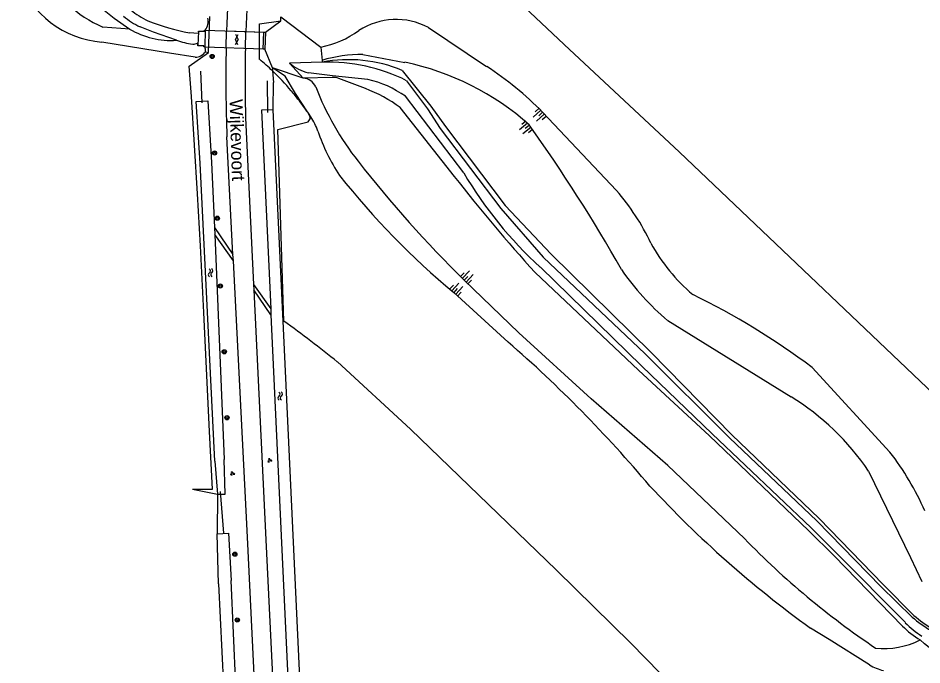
# Model space of a CAD drawing. Extents: x 124000 to 129000, y 395500 to 397503.
# Drawn here: x 125336.6 to 125509.3, y 396855 to 396978.6 of the extents above; entities that cross this region are included whole.
import ezdxf

# ---------------------------------------------------------------- set-up
doc = ezdxf.new("R2010")
doc.units = 0
for name, color, linetype in [('gg-afsc-draadraster', 7, 'Continuous'), ('gg-afsc-faunaraster', 7, 'Continuous'), ('gg-afsc-lijn faunaraster', 7, 'Continuous'), ('gg-anno-openbare ruimte label', 7, 'Continuous'), ('gg-knt-BGT kruinlijn', 7, 'Continuous'), ('gg-knt-bovenkant onderkant talud', 7, 'Continuous'), ('gg-knt-verharding', 7, 'Continuous'), ('gg-kntw-bovenkant insteek waterloop', 7, 'Continuous'), ('gg-kntw-waterlijn', 7, 'Continuous'), ('gg-kwrk-duiker nz buis', 7, 'Continuous'), ('gg-kwrk-duiker nz vlak', 7, 'Continuous'), ('gg-kwrk-uitstroombak niveau min 01', 7, 'Continuous'), ('gt-grn-groengrens', 7, 'Continuous'), ('gt-grn-vlakafsluiter', 7, 'Continuous'), ('gt-symb-boom', 7, 'Continuous'), ('gt-symb-gesloten verharding', 7, 'Continuous'), ('gt-symb-groenvak', 7, 'Continuous'), ('gt-symb-talud symbool', 7, 'Continuous'), ('gt-symb-watersymbool', 7, 'Continuous')]:
    doc.layers.add(name, color=color, linetype=linetype)

# ---------------------------------------------------------------- blocks, each defined once
blk = doc.blocks.new('gt0-GESVH1')
at = {"layer": 'gt-symb-gesloten verharding'}
for p, q in [((-0.99, -0.26), (0.01, 0.24)), ((0.01, -0.26), (-0.99, 0.24)), ((0.01, 0.24), (1.01, -0.26)), ((1.01, 0.24), (0.01, -0.26))]:
    blk.add_line(p, q, dxfattribs=at)
blk = doc.blocks.new('gt0-BOOM')
at = {"layer": 'gt-symb-boom'}
for radius in [0.4, 0.2]:
    blk.add_circle((0, 0), radius, dxfattribs=at)
blk = doc.blocks.new('gt0-TALUD_1')
at = {"layer": 'gt-symb-talud symbool'}
for p, q in [((-1, -1), (-1, 0)), ((-0.5, -2), (-0.5, 0)), ((0, -1), (0, 0)), ((0.5, -2), (0.5, 0)), ((1, -1), (1, 0))]:
    blk.add_line(p, q, dxfattribs=at)
blk = doc.blocks.new('gt0-WA')
at = {"layer": 'gt-symb-watersymbool'}
for centre, start, end in [((-0.32, 0.02), 28.0725, 151.9275), ((0.43, 0.42), 208.0725, 331.9275), ((-0.32, -0.43), 28.0725, 151.9275), ((0.43, -0.03), 208.0725, 331.9275)]:
    blk.add_arc(centre, 0.425, start, end, dxfattribs=at)
blk = doc.blocks.new('gt0-GRVAK')
at = {"layer": 'gt-symb-groenvak'}
for p, q in [((-0.11, 0.19), (-0.23, 0.24)), ((-0.18, 0.15), (0.09, 0.15)), ((-0.09, 0.21), (-0.16, 0.32)), ((-0.05, 0.21), (-0.05, 0.39)), ((0, 0.21), (0.06, 0.32)), ((0.01, 0.19), (0.13, 0.24)), ((0.26, -0.05), (0.2, 0.06)), ((0.3, -0.05), (0.3, 0.13)), ((0.35, -0.05), (0.41, 0.06)), ((-0.25, -0.23), (-0.36, -0.18)), ((-0.32, -0.26), (-0.05, -0.26)), ((-0.23, -0.21), (-0.29, -0.09)), ((-0.18, -0.2), (-0.18, -0.02)), ((-0.14, -0.21), (-0.07, -0.09)), ((-0.12, -0.23), (0, -0.18)), ((0.24, -0.07), (0.12, -0.02)), ((0.17, -0.11), (0.44, -0.11)), ((0.37, -0.07), (0.49, -0.02))]:
    blk.add_line(p, q, dxfattribs=at)

msp = doc.modelspace()

# ---------------------------------------------------------------- linework, layer by layer
at = {"layer": 'gg-afsc-draadraster'}
for points in [[(125800.2, 396625.44), (125797.26, 396628.53), (125769.36, 396655.93), (125741.48, 396683.47), (125715.91, 396708.64), (125685.95, 396738.41), (125658.03, 396765.99), (125628.03, 396795.38), (125601.95, 396820.37), (125578.03, 396843.17), (125569.36, 396851.38), (125541.32, 396878.37), (125519.46, 396899.19), (125463, 396953), (125440.97, 396973.55), (125410.48, 397002.29), (125396.4, 397015.12)], [(125397.61, 396912.89), (125411.57, 396900.04), (125439.49, 396873.11), (125453.69, 396859.12), (125467.73, 396844.8), (125481.8, 396830.9), (125489.28, 396823.89)]]:
    msp.add_lwpolyline(points, dxfattribs=at)
at = {"layer": 'gg-afsc-faunaraster'}
for p, q in [((125372.97, 396972.06), (125373.25, 396978.96)), ((125386.8, 396978.08), (125386.83, 396978.9))]:
    msp.add_line(p, q, dxfattribs=at)
for points in [[(125382.74, 396970.74), (125382.75, 396977.52), (125386.8, 396978.08)], [(125369.93, 396888.58), (125373.73, 396888.55), (125373.17, 396899.63), (125372.13, 396922.33), (125371.44, 396935.07), (125370.92, 396945.03), (125369.72, 396963.67), (125369.31, 396969.46), (125372.97, 396972.06)], [(125387.39, 396920.69), (125386.23, 396957.32), (125392.01, 396958.81)]]:
    msp.add_lwpolyline(points, dxfattribs=at)
for centre, radius, start, end in [((125350.25, 396931.9), 50.64, 46.3078, 50.0922), ((125350.5, 396932.23), 50.23, 40.3464, 46.2598), ((125347.34, 396929.61), 54.34, 39.0468, 40.2907), ((125350.53, 396932.28), 50.18, 34.9402, 38.9748), ((125389.75, 396959.13), 2.68, 35.859, 44.6137), ((125389.66, 396959.03), 2.81, 12.6438, 30.7425), ((125391.53, 396959.55), 0.878, 302.6764, 6.1355), ((125282.05, 396771.96), 182.25, 50.6504, 54.6914)]:
    msp.add_arc(centre, radius, start, end, dxfattribs=at)
at = {"layer": 'gg-afsc-lijn faunaraster'}
msp.add_arc((125389.91, 396959.2), 2.51, 30.2784, 36.6465, dxfattribs=at)
at = {"layer": 'gg-knt-BGT kruinlijn'}
for p, q in [((125415, 396976.82), (125426.14, 396969.4)), ((125392.08, 396960.47), (125391.92, 396960.7)), ((125392.54, 396959.77), (125392.08, 396960.47)), ((125436.82, 396960.64), (125450.96, 396945.66)), ((125430.23, 396916.71), (125419.86, 396926.17)), ((125488.33, 396911.83), (125503.21, 396895.68))]:
    msp.add_line(p, q, dxfattribs=at)
for points in [[(125370.44, 396971.15), (125365.53, 396971.94), (125352.6, 396974.02)], [(125391.92, 396960.7), (125389.59, 396964.24), (125387.65, 396967.54), (125385.19, 396969.1)], [(125499.28, 396854.98), (125491.61, 396859.85), (125488.03, 396862.04)]]:
    msp.add_lwpolyline(points, dxfattribs=at)
for centre, radius, start, end in [((125354.15, 396992.67), 18.71, 200.2974, 265.2292), ((125408.85, 396965.26), 13.1, 61.9681, 123.0992), ((125391.21, 396990.4), 17.62, 280.6314, 306.5093), ((125370.32, 396972.41), 2.09, 353.9972, 19.8584), ((125370.48, 396973.46), 2.3, 269.1818, 326.5885), ((125390.26, 396914.79), 65.35, 44.5627, 56.6921), ((125380.77, 396952.29), 13.94, 19.9161, 32.4568), ((125428.48, 396968.75), 36.53, 198.6998, 213.5396), ((125518.12, 397043.72), 153.22, 218.3918, 230.1082), ((125416.97, 396916.24), 44.95, 25.5353, 40.8838), ((125487.65, 396951.96), 34.27, 208.4932, 229.7631), ((125402.51, 396797.32), 143.1, 53.1497, 63.8782), ((125267.38, 396729.31), 248.27, 40.0872, 49.0085), ((125459.76, 396862.37), 54.74, 23.7435, 37.4674), ((125609.75, 397030.66), 207.97, 222.8663, 234.175), ((125505.28, 396866.03), 12.58, 241.516, 254.6894)]:
    msp.add_arc(centre, radius, start, end, dxfattribs=at)
at = {"layer": 'gg-knt-bovenkant onderkant talud'}
for p, q in [((125357.93, 396976.52), (125352.81, 396976.91)), ((125402.51, 396971.66), (125410.48, 396970.17)), ((125460.73, 396920.81), (125484.3, 396906.2))]:
    msp.add_line(p, q, dxfattribs=at)
for points in [[(125475.39, 396879.13), (125460.79, 396893.08), (125446.09, 396905.85), (125432.29, 396918.44), (125421.84, 396928.52)], [(125499.13, 396892.02), (125507.16, 396875.53), (125509.32, 396870.92)]]:
    msp.add_lwpolyline(points, dxfattribs=at)
for centre, radius, start, end in [((125360.43, 396995.51), 20.09, 201.8543, 247.711), ((125402.2, 396945.64), 26.02, 89.3189, 106.8184), ((125400.2, 396920.13), 51.09, 48.1603, 78.3883), ((125390.98, 396964.46), 2.69, 22.0461, 87.7449), ((125445.21, 396985.56), 55.5, 201.2256, 218.1668), ((125188.47, 396782.03), 302.41, 29.4119, 35.6289), ((125584.38, 397093.72), 231.75, 217.9275, 225.4639), ((125492.78, 396958.74), 49.66, 214.6013, 229.8024), ((125459.31, 396865.24), 47.99, 33.9297, 58.6142), ((125589.82, 396990.79), 159.89, 224.2965, 236.0155), ((125502.1, 396873.32), 15.2, 263.7771, 296.8835)]:
    msp.add_arc(centre, radius, start, end, dxfattribs=at)
at = {"layer": 'gg-knt-verharding'}
for p, q in [((125376.36, 396972.92), (125376.44, 396976.18)), ((125380.04, 396972.8), (125380.13, 396976.06)), ((125380.07, 396959.53), (125381.59, 396927.72)), ((125377.67, 396933.46), (125376.52, 396955.92)), ((125377.74, 396932.24), (125377.67, 396933.46)), ((125381.59, 396927.72), (125381.64, 396926.68))]:
    msp.add_line(p, q, dxfattribs=at)
for points in [[(125383.3, 396820.22), (125380.45, 396879.41), (125377.74, 396932.24)], [(125381.64, 396926.68), (125383.93, 396878.91), (125386.78, 396821.46)]]:
    msp.add_lwpolyline(points, dxfattribs=at)
for centre, radius, start, end in [((125674.05, 396967.28), 297.75, 173.8424, 178.2883), ((125653.46, 396966.8), 273.49, 173.3917, 178.0583), ((125672.44, 396967.27), 296.14, 178.9081, 182.1974), ((125653.76, 396966.8), 273.78, 178.7443, 181.5233)]:
    msp.add_arc(centre, radius, start, end, dxfattribs=at)
at = {"layer": 'gg-kntw-bovenkant insteek waterloop'}
for p, q in [((125396.61, 396967.3), (125391.09, 396967.15)), ((125402.96, 396965.17), (125397.87, 396967.11)), ((125387.24, 396920.68), (125385.34, 396961.12)), ((125419.97, 396948.36), (125409.64, 396961.52)), ((125374.12, 396938.57), (125374.17, 396937.23)), ((125374.17, 396937.23), (125376, 396894.23)), ((125384.87, 396923.07), (125384.92, 396921.91)), ((125390.49, 396851.2), (125387.24, 396920.68)), ((125374.18, 396893.95), (125374.72, 396887.62)), ((125374.92, 396870.51), (125374.62, 396880.02)), ((125374.92, 396870.51), (125381.78, 396723.85)), ((125379.67, 396819.07), (125377.31, 396871.12))]:
    msp.add_line(p, q, dxfattribs=at)
for points in [[(125351.75, 396981.14), (125354.96, 396978.64), (125357.93, 396976.52)], [(125410, 396968.62), (125415.46, 396961.78), (125418.28, 396957.91), (125429.66, 396942.79), (125438.44, 396933.53), (125457.57, 396914.72), (125473.01, 396898.96), (125489.69, 396883), (125501.91, 396870.38), (125507.78, 396864.45)], [(125370.64, 396962.7), (125372.88, 396962.8), (125373.58, 396951.05), (125374.12, 396938.57)], [(125374.18, 396893.95), (125371.42, 396950.89), (125370.64, 396962.7)], [(125385.34, 396961.12), (125383.09, 396961.01), (125384.87, 396923.07)], [(125505.59, 396862.42), (125492.52, 396875.82), (125487.63, 396880.69), (125468.7, 396898.75), (125455.18, 396911.35), (125435.41, 396929.99)], [(125384.92, 396921.91), (125388.24, 396851.1), (125390.49, 396851.2)], [(125374.72, 396887.62), (125376.19, 396887.62), (125376, 396894.23)], [(125374.62, 396880.02), (125376.79, 396880.16), (125377.31, 396871.12)], [(125514.82, 396855), (125509.78, 396859.04), (125508.97, 396859.77)]]:
    msp.add_lwpolyline(points, dxfattribs=at)
for centre, radius, start, end in [((125370.04, 396978.04), 2.89, 323.681, 11.8988), ((125365.88, 396990.01), 15.66, 239.4699, 273.639), ((125399.75, 396944.02), 26.66, 67.3877, 100.8223), ((125396.69, 396963.7), 3.6, 70.8779, 91.2748), ((125392.4, 396937.87), 29.27, 53.8997, 68.8421), ((125661.83, 397136.13), 306.2, 217.8245, 222.315), ((125526.74, 396886.4), 29, 229.1774, 237.9176), ((125517.66, 396874.33), 16.96, 224.5999, 239.1665)]:
    msp.add_arc(centre, radius, start, end, dxfattribs=at)
at = {"layer": 'gg-kntw-waterlijn'}
for p, q in [((125370.93, 396973.48), (125370.91, 396973.85)), ((125421.77, 396949.04), (125410.61, 396963.69))]:
    msp.add_line(p, q, dxfattribs=at)
for points in [[(125366.88, 396974.38), (125362.46, 396975.96), (125359.91, 396976.96)], [(125371.11, 396976), (125370.99, 396975.69), (125369.35, 396975.83)], [(125403.44, 396966.9), (125396.68, 396967.6), (125392.07, 396968.14)], [(125410.85, 396966.66), (125414.82, 396961.29), (125417.25, 396957.52), (125428.82, 396942.2), (125436.92, 396932.94), (125456.43, 396914.47), (125472.55, 396898.4), (125489.21, 396882.52), (125501.44, 396869.97), (125507.45, 396864.13)], [(125506.15, 396863.06), (125493.05, 396876.31), (125488.16, 396881.19), (125469.21, 396899.18), (125455.77, 396912.08), (125436.4, 396931)]]:
    msp.add_lwpolyline(points, dxfattribs=at)
for centre, radius, start, end in [((125370.89, 396996.94), 21.09, 232.7219, 243.3296), ((125365.7, 396989.5), 13.81, 229.652, 245.2414), ((125377.16, 397018.26), 43.15, 248.6082, 259.5735), ((125373.5, 396994.59), 21.27, 251.8449, 260.4652), ((125369.85, 396976.15), 2.54, 272.9819, 294.7718), ((125394.84, 396977.91), 10.15, 231.2084, 254.1917), ((125395.88, 396936.96), 33.26, 63.2441, 91.9545), ((125398.93, 396947.2), 20.21, 54.681, 77.1113), ((125488.3, 396988.07), 77.14, 210.3951, 227.7098), ((125520.82, 396879.06), 20.04, 228.1415, 240.8938), ((125518.49, 396875.14), 17.28, 224.3828, 237.897)]:
    msp.add_arc(centre, radius, start, end, dxfattribs=at)
at = {"layer": 'gg-kwrk-duiker nz buis'}
for p, q in [((125376.44, 396976.18), (125380.13, 396976.06)), ((125380.13, 396976.06), (125383.58, 396975.96)), ((125371.47, 396968.48), (125371.71, 396962.45)), ((125384.22, 396966.64), (125384.28, 396960.6)), ((125375.23, 396888.11), (125375.84, 396880.17))]:
    msp.add_line(p, q, dxfattribs=at)
at = {"layer": 'gg-kwrk-duiker nz vlak'}
msp.add_line((125372.37, 396976.3), (125383.58, 396975.96), dxfattribs=at)
msp.add_lwpolyline([(125383.45, 396972.7), (125372.29, 396973.04), (125372.29, 396973.12)], dxfattribs=at)
at = {"layer": 'gg-kwrk-uitstroombak niveau min 01'}
for p, q in [((125371.11, 396976), (125370.93, 396973.48)), ((125372.37, 396976.3), (125372.29, 396973.12)), ((125372.37, 396976.33), (125372.37, 396976.3)), ((125383.45, 396972.7), (125383.58, 396975.96)), ((125383.58, 396975.96), (125383.87, 396975.95)), ((125383.87, 396975.95), (125383.75, 396972.69)), ((125383.75, 396972.69), (125383.45, 396972.7))]:
    msp.add_line(p, q, dxfattribs=at)
for points in [[(125371.11, 396976), (125371.11, 396976.15), (125372.2, 396976.12), (125372.2, 396976.32), (125372.37, 396976.33)], [(125372.29, 396973.12), (125372.12, 396973.12), (125372.13, 396973.31), (125370.93, 396973.33), (125370.93, 396973.48)]]:
    msp.add_lwpolyline(points, dxfattribs=at)
at = {"layer": 'gt-grn-groengrens'}
for p, q in [((125385.34, 396961.12), (125385.39, 396966.31)), ((125374.12, 396938.57), (125377.67, 396933.46)), ((125377.74, 396932.24), (125374.17, 396937.23)), ((125381.59, 396927.72), (125384.87, 396923.07)), ((125384.92, 396921.91), (125381.64, 396926.68)), ((125374.72, 396887.62), (125374.62, 396880.02))]:
    msp.add_line(p, q, dxfattribs=at)
at = {"layer": 'gt-grn-vlakafsluiter'}
for p, q in [((125383.87, 396975.95), (125386.8, 396978.08)), ((125386.83, 396978.9), (125394.46, 396973.08)), ((125385.19, 396969.1), (125383.75, 396972.69)), ((125394.46, 396973.08), (125394.68, 396970.54)), ((125372.4, 396972.19), (125372.97, 396972.06)), ((125394.68, 396970.54), (125394.74, 396970.2)), ((125385.19, 396969.1), (125385.23, 396968.52)), ((125391.09, 396967.15), (125385.19, 396969.1)), ((125394.74, 396970.2), (125388.48, 396970)), ((125388.48, 396970), (125391.09, 396967.15)), ((125385.23, 396968.52), (125385.39, 396966.31)), ((125387.39, 396920.69), (125387.24, 396920.68)), ((125369.93, 396888.58), (125374.72, 396887.62))]:
    msp.add_line(p, q, dxfattribs=at)

# ---------------------------------------------------------------- block references
at = {"layer": 'gt-symb-boom'}
for p in [(125373.69, 396971.3), (125374.15, 396952.83), (125374.68, 396940.37), (125375.26, 396927.41), (125376, 396914.84), (125376.52, 396902.23), (125378.03, 396876.15), (125378.49, 396863.58)]:
    msp.add_blockref('gt0-BOOM', p, dxfattribs=at)
at = {"layer": 'gt-symb-gesloten verharding', "rotation": -91.60386277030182}
msp.add_blockref('gt0-GESVH1', (125378.39, 396974.53), dxfattribs=at)
at = {"layer": 'gt-symb-groenvak'}
for p in [(125384.67, 396894.09), (125377.56, 396891.58)]:
    msp.add_blockref('gt0-GRVAK', p, dxfattribs=at)
at = {"layer": 'gt-symb-talud symbool'}
for p, xscale, yscale, rotation in [((125436.82, 396960.64), 1.0001344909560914, 1.0001344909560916, -47.55289814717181), ((125434.27, 396958.19), 0.999882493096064, 0.9998824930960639, -50.7226885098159), ((125421.84, 396928.52), 0.9999489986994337, 0.9999489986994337, 135.81035302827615), ((125419.86, 396926.17), 1.0001984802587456, 1.0001984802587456, 137.6338301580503)]:
    msp.add_blockref('gt0-TALUD_1', p, dxfattribs=dict(at, xscale=xscale, yscale=yscale, rotation=rotation))
at = {"layer": 'gt-symb-watersymbool', "rotation": -87.2491652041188}
for p in [(125373.39, 396929.99), (125386.69, 396906.42)]:
    msp.add_blockref('gt0-WA', p, dxfattribs=at)

# ---------------------------------------------------------------- texts
at = {"layer": 'gg-anno-openbare ruimte label'}
msp.add_text('Wijkevoort', height=2.5, rotation=271.8, dxfattribs=at).set_placement((125377, 396963.08))

doc.saveas('drawing.dxf')
